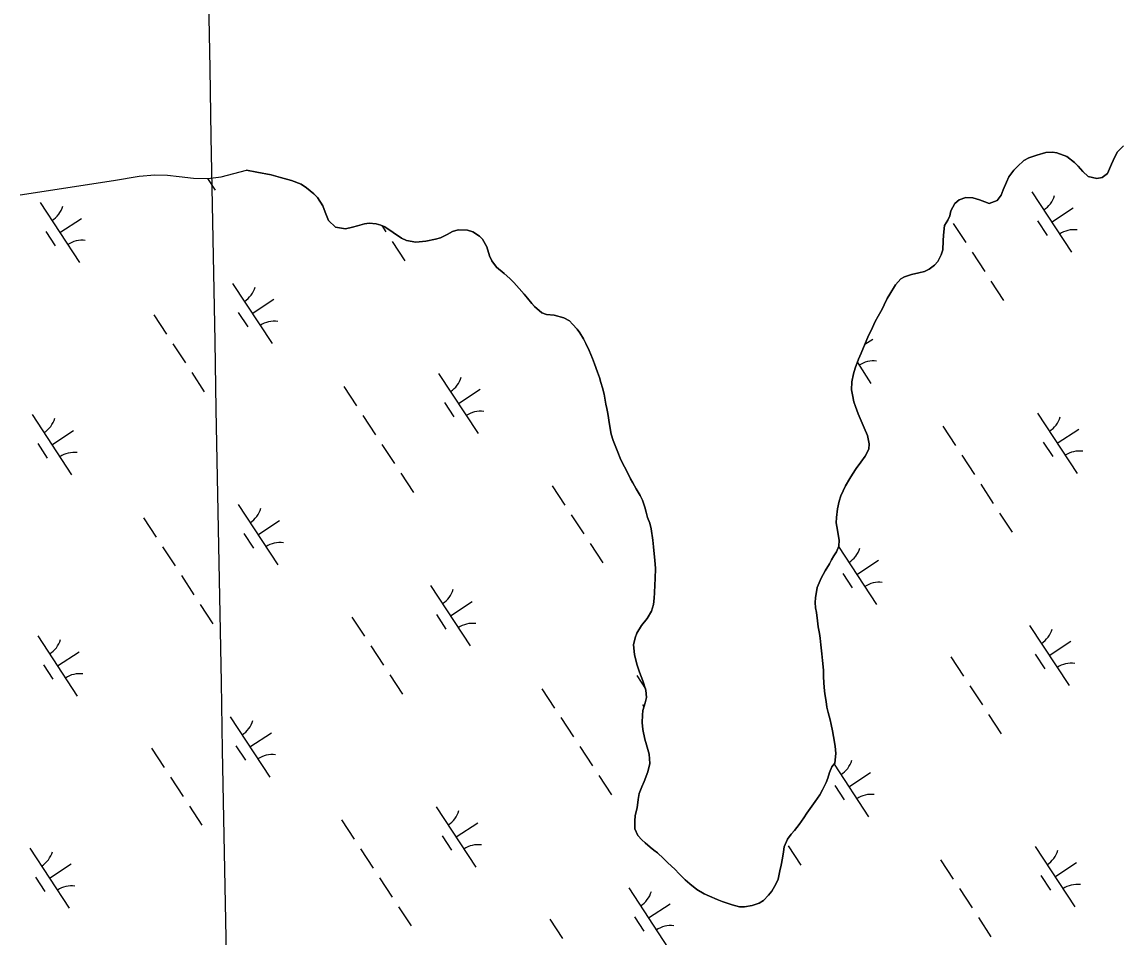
# Model space of a CAD drawing. Extents: x 3945642 to 3966284, y 206476 to 228921.
# Drawn here: x 3956783 to 3957545, y 219491 to 220127 of the extents above; entities that cross this region are included whole.
import ezdxf

# ---------------------------------------------------------------- set-up
doc = ezdxf.new("R2010")
doc.units = 0
for name, color, linetype in [('V-GRID-MAJR', 7, 'Continuous'), ('V-TOPO-SHOR', 7, 'Continuous'), ('V-WETL-SWMP', 7, 'Continuous')]:
    doc.layers.add(name, color=color, linetype=linetype)

msp = doc.modelspace()

# ---------------------------------------------------------------- linework, layer by layer
at = {"layer": 'V-GRID-MAJR'}
msp.add_spline([(3957114.32, 209221.5), (3957056.9, 212329.82), (3956944.95, 218389.75), (3956833, 224449.67), (3956787.83, 226894.45)], degree=3, dxfattribs=at)
at = {"layer": 'V-TOPO-SHOR'}
for points in [[(3957547.54, 220040.47), (3957543.57, 220036.24), (3957541.62, 220032.94), (3957539.35, 220027.73), (3957536.53, 220021.24), (3957532.77, 220018.6), (3957529.14, 220017.77), (3957523.07, 220019.1), (3957519.36, 220022.54), (3957516.19, 220026.4), (3957513.65, 220028.98), (3957508.23, 220033.18), (3957501.43, 220035.57), (3957498.33, 220036.02), (3957493.75, 220035.74), (3957487.44, 220034.07), (3957481.99, 220032.19), (3957478.56, 220030.19), (3957474.15, 220026.17), (3957471.58, 220023.52), (3957468.13, 220018.85), (3957466.4, 220015.34), (3957464.22, 220009.81), (3957462.71, 220006.3), (3957460.01, 220002.58), (3957454.45, 220000.49), (3957451.36, 220001.58), (3957447.75, 220002.89), (3957442.96, 220004.31), (3957438.16, 220004.55), (3957433.45, 220002.88), (3957430.66, 220000.45), (3957427.85, 219995.24), (3957426.97, 219991.94), (3957425.67, 219988.86), (3957423.4, 219985.03), (3957422.61, 219978.31), (3957422.37, 219974.48), (3957422.11, 219968.29), (3957421.12, 219964.88), (3957418.64, 219960.1), (3957416.49, 219957.66), (3957412.84, 219954.7), (3957409.42, 219953.23)], [(3956781.67, 220006.39), (3956846.39, 220016.49), (3956864.22, 220019.35), (3956875.22, 220020.34), (3956883.96, 220020.06), (3956891.96, 220019.15), (3956901.87, 220018.02), (3956911.89, 220017.73), (3956921.29, 220018.84), (3956938.82, 220023.68)], [(3957152.42, 219922.84), (3957147.09, 219923.31), (3957143.79, 219924.4), (3957138.81, 219928.81), (3957136.8, 219931.06), (3957133.84, 219934.6), (3957131.62, 219937.39), (3957128.13, 219941.47), (3957124.31, 219945.66), (3957121.67, 219948.24), (3957117.64, 219951.9), (3957112.34, 219956.31), (3957109.17, 219960.49), (3957107.48, 219964.13), (3957105.71, 219970.22), (3957102.55, 219975.68), (3957100.44, 219977.83), (3957095.87, 219980.64), (3957092.25, 219981.84), (3957085.85, 219982.1), (3957081.79, 219980.95), (3957078.15, 219978.85), (3957073.54, 219976.53), (3957069.91, 219975.7), (3957063.28, 219974.26), (3957056.24, 219973.67), (3957049.85, 219974.78), (3957046.34, 219976.41), (3957040.6, 219980.18), (3957034.77, 219984.17), (3957032, 219985.36), (3957028.81, 219986.24), (3957024.01, 219986.8), (3957020.81, 219986.19), (3957015.78, 219984.84), (3957012.36, 219983.9), (3957007.45, 219982.76), (3957000.52, 219983.88), (3956995.75, 219988.61), (3956993.45, 219994.49), (3956991.67, 219998.88), (3956987.97, 220004.56), (3956985.43, 220007.24), (3956980.55, 220011.33), (3956976.84, 220013.81), (3956970.13, 220016.31), (3956962.36, 220018.5), (3956955.97, 220020.36), (3956945.85, 220022.24), (3956938.82, 220023.68)], [(3957409.42, 219953.23), (3957405.46, 219952.19), (3957400.44, 219951.06), (3957395.63, 219949.6), (3957392.95, 219948.02), (3957389.29, 219943.88), (3957385.41, 219937.4), (3957383.68, 219934.53), (3957381.52, 219930.07), (3957380, 219927.09), (3957377.3, 219922.21), (3957375.14, 219918.38), (3957373.29, 219914.34), (3957370.26, 219907.53), (3957368.31, 219903.17), (3957365.48, 219896.47), (3957363.75, 219892.22), (3957361.46, 219886.05), (3957360.16, 219882.11), (3957358.94, 219876.46), (3957358.91, 219871.02), (3957359.42, 219867.61), (3957360.45, 219862.69), (3957361.59, 219859.38), (3957363.37, 219854.24), (3957366.31, 219847.93), (3957367.68, 219844.61), (3957369.88, 219839.26), (3957371.12, 219833.6), (3957370.77, 219829.87), (3957368.39, 219824.87), (3957365.38, 219820.84), (3957362.14, 219816.27), (3957359.55, 219812.45), (3957357.72, 219809.37), (3957354.7, 219804.38), (3957351.45, 219797.26), (3957350.14, 219793.64), (3957349.14, 219788.31), (3957348.35, 219782.34), (3957348.22, 219778.71), (3957349.04, 219773.59), (3957349.44, 219770.39), (3957350.16, 219766.65), (3957349.92, 219762.49), (3957348.29, 219758.45), (3957346.56, 219755.58), (3957344.94, 219752.82), (3957343.64, 219750.05), (3957340.52, 219745.38), (3957337.7, 219740.06), (3957334.99, 219733.79), (3957333.87, 219726.54), (3957333.64, 219723.24), (3957333.82, 219719.51), (3957334.44, 219716.3), (3957335.15, 219710.43), (3957335.65, 219706.37), (3957336.58, 219701.67), (3957337.09, 219698.57), (3957337.59, 219693.87), (3957338.19, 219687.68), (3957338.69, 219683.09), (3957339.28, 219676.26), (3957339.46, 219671.46), (3957339.83, 219664.31), (3957340.23, 219659.83), (3957341.15, 219654.59), (3957341.76, 219650.64), (3957342.59, 219646.9), (3957343.94, 219641.77), (3957344.66, 219638.56), (3957345.59, 219634.18), (3957346.31, 219630.13), (3957347.43, 219623.4), (3957347.93, 219618.38), (3957347.14, 219611.66), (3957345.2, 219609.12), (3957343.46, 219605.29), (3957342.37, 219601.24), (3957341.28, 219598.16), (3957338.69, 219593.16), (3957336.74, 219589.76), (3957333.51, 219584.98), (3957331.35, 219581.91), (3957327.9, 219576.92), (3957325.64, 219573.73), (3957322.41, 219568.95), (3957319.18, 219564.82), (3957317.02, 219562.27), (3957314.33, 219558.77), (3957312.16, 219553.45), (3957311.6, 219550.15), (3957310.82, 219545.57), (3957309.94, 219540.77), (3957309.16, 219536.94), (3957307.84, 219531.08), (3957306.32, 219527.57), (3957303.41, 219522.69), (3957301.26, 219520.03), (3957297.71, 219516.22)], [(3957297.71, 219516.22), (3957294.6, 219514.43), (3957289.79, 219512.86), (3957284.55, 219511.94), (3957281.04, 219511.96), (3957275.92, 219513.28), (3957269.01, 219515.57), (3957265.5, 219516.87), (3957260.18, 219519.26), (3957256.46, 219520.89), (3957251.36, 219524.02), (3957246.48, 219527.89), (3957243.4, 219530.58), (3957239.17, 219534.88), (3957236.1, 219537.99), (3957231.22, 219542.4), (3957228.36, 219545.41), (3957224.01, 219549.28), (3957221.57, 219551.32), (3957219.14, 219553.37), (3957215.64, 219556.27), (3957213.3, 219558.32), (3957210.55, 219561.32), (3957208.45, 219566.14), (3957208.39, 219571.69), (3957208.73, 219575.21), (3957209.94, 219580.64), (3957210.62, 219586.5), (3957211.4, 219590.65), (3957213.25, 219595.12), (3957214.87, 219598.95), (3957217.48, 219605.65), (3957218.8, 219611.51), (3957218.32, 219617.91), (3957216.55, 219624.33), (3957215.4, 219628.28), (3957213.85, 219635.01), (3957213.46, 219639.92), (3957213.6, 219645.04), (3957214.05, 219648.35), (3957215.48, 219653.57), (3957216.46, 219657.29), (3957216.07, 219662.31), (3957213.88, 219668.94), (3957212.73, 219671.83), (3957211.57, 219674.93), (3957210, 219679.63), (3957209.07, 219683.16), (3957208.25, 219687.22), (3957207.55, 219693.84), (3957208.65, 219698.63), (3957209.85, 219701.93), (3957213.08, 219707.35), (3957217.06, 219712.12), (3957219.98, 219717.22), (3957221.4, 219721.9), (3957221.86, 219726.38), (3957221.99, 219730.01), (3957222.35, 219735.44), (3957222.59, 219739.71), (3957222.65, 219747.18), (3957222.37, 219752.51), (3957221.37, 219761.91), (3957220.97, 219766.5), (3957219.75, 219774.51), (3957218.71, 219778.36), (3957217.25, 219782.32), (3957216.31, 219785.95), (3957215.27, 219789.48), (3957213.7, 219794.39), (3957212.02, 219797.5), (3957209.39, 219802.21), (3957207.07, 219806.39), (3957205.27, 219809.28), (3957202.96, 219814.1), (3957201.17, 219817.42), (3957198.65, 219822.35), (3957196.13, 219828.87), (3957194.66, 219832.4), (3957193.3, 219835.72), (3957192.05, 219840.21), (3957190.82, 219846.83), (3957189.6, 219854.62), (3957188.87, 219857.94), (3957188.25, 219861.04), (3957187.13, 219867.98), (3957185.88, 219872.47), (3957184.84, 219875.99), (3957183.8, 219879.63), (3957182.44, 219883.37), (3957180.35, 219889.15), (3957178.98, 219892.79), (3957176.68, 219898.35), (3957174.47, 219903.27), (3957172.79, 219906.38), (3957170.15, 219910.66), (3957168.36, 219913.24), (3957165.18, 219916.67), (3957163.06, 219918.93), (3957159.02, 219921.09), (3957152.42, 219922.84)]]:
    msp.add_lwpolyline(points, dxfattribs=at)
at = {"layer": 'V-WETL-SWMP'}
for p, q in [((3956911.75, 220017.73), (3956917.09, 220009.58)), ((3956795.52, 220001.16), (3956822.92, 219959.34)), ((3957484.04, 220008.47), (3957511.44, 219966.65)), ((3957497.74, 219987.56), (3957512.8, 219997.42)), ((3956809.22, 219980.25), (3956824.28, 219990.11)), ((3957429.35, 219986.63), (3957438.12, 219973.25)), ((3957488, 219988.35), (3957494.58, 219978.31)), ((3956799.48, 219981.04), (3956806.06, 219971)), ((3957032.67, 219985.07), (3957035.47, 219980.79)), ((3957039.86, 219974.1), (3957048.62, 219960.71)), ((3957442.5, 219966.56), (3957451.27, 219953.17)), ((3956929.11, 219944.94), (3956956.51, 219903.11)), ((3957455.66, 219946.48), (3957464.42, 219933.1)), ((3956942.81, 219924.02), (3956957.86, 219933.89)), ((3956933.07, 219924.81), (3956939.64, 219914.78)), ((3956874.41, 219923.1), (3956883.18, 219909.71)), ((3956887.57, 219903.02), (3956896.33, 219889.64)), ((3957368.07, 219902.61), (3957373.66, 219906.27)), ((3957362.88, 219889.88), (3957372.3, 219875.5)), ((3956900.72, 219882.95), (3956909.49, 219869.56)), ((3957072.18, 219882.39), (3957099.58, 219840.57)), ((3957006.39, 219873.27), (3957015.15, 219859.89)), ((3957085.88, 219861.48), (3957100.94, 219871.35)), ((3957076.14, 219862.27), (3957082.71, 219852.24)), ((3956789.97, 219853.78), (3956817.37, 219811.96)), ((3957019.54, 219853.19), (3957028.31, 219839.81)), ((3957487.98, 219854.78), (3957515.38, 219812.95)), ((3956803.67, 219832.87), (3956818.72, 219842.74)), ((3957422.18, 219845.65), (3957430.95, 219832.27)), ((3957501.68, 219833.87), (3957516.73, 219843.73)), ((3956793.93, 219833.66), (3956800.5, 219823.63)), ((3957491.94, 219834.66), (3957498.51, 219824.62)), ((3957032.69, 219833.12), (3957041.46, 219819.73)), ((3957435.34, 219825.58), (3957444.1, 219812.19)), ((3957045.84, 219813.04), (3957054.61, 219799.66)), ((3957151.07, 219804.33), (3957159.84, 219790.95)), ((3957448.49, 219805.5), (3957457.26, 219792.12)), ((3956933.04, 219791.24), (3956960.44, 219749.42)), ((3956867.25, 219782.12), (3956876.02, 219768.73)), ((3956946.74, 219770.33), (3956961.8, 219780.19)), ((3957164.23, 219784.25), (3957172.99, 219770.87)), ((3957461.64, 219785.43), (3957470.41, 219772.04)), ((3956937, 219771.12), (3956943.58, 219761.08)), ((3956880.4, 219762.04), (3956889.17, 219748.66)), ((3957177.38, 219764.18), (3957186.15, 219750.8)), ((3957349.79, 219762.17), (3957376.24, 219721.8)), ((3957362.54, 219742.71), (3957377.6, 219752.58)), ((3956893.55, 219741.97), (3956902.32, 219728.58)), ((3957352.8, 219743.51), (3957359.37, 219733.47)), ((3957066.63, 219735.02), (3957094.03, 219693.19)), ((3956906.7, 219721.89), (3956915.47, 219708.51)), ((3957080.33, 219714.1), (3957095.38, 219723.97)), ((3957011.94, 219713.18), (3957020.7, 219699.8)), ((3957070.59, 219714.9), (3957077.16, 219704.86)), ((3957482.43, 219707.4), (3957509.82, 219665.58)), ((3956793.9, 219700.09), (3956821.3, 219658.27)), ((3957496.13, 219686.49), (3957511.18, 219696.35)), ((3956807.6, 219679.18), (3956822.66, 219689.04)), ((3957025.09, 219693.1), (3957033.85, 219679.72)), ((3957427.73, 219685.56), (3957436.5, 219672.18)), ((3957486.38, 219687.28), (3957492.96, 219677.24)), ((3956797.86, 219679.97), (3956804.44, 219669.93)), ((3957038.24, 219673.03), (3957047.01, 219659.64)), ((3957209.7, 219672.48), (3957215.77, 219663.21)), ((3957143.91, 219663.35), (3957152.68, 219649.97)), ((3957440.89, 219665.49), (3957449.65, 219652.1)), ((3957213.66, 219652.35), (3957214.71, 219650.75)), ((3956927.49, 219643.87), (3956954.89, 219602.04)), ((3957157.06, 219643.28), (3957165.83, 219629.89)), ((3957454.04, 219645.41), (3957462.8, 219632.03)), ((3956941.19, 219622.95), (3956956.25, 219632.82)), ((3956872.8, 219622.03), (3956881.56, 219608.64)), ((3956931.45, 219623.74), (3956938.02, 219613.71)), ((3957170.21, 219623.2), (3957178.98, 219609.82)), ((3957346.68, 219611.07), (3957370.69, 219574.42)), ((3957356.99, 219595.34), (3957372.04, 219605.2)), ((3956885.95, 219601.95), (3956894.72, 219588.57)), ((3957183.36, 219603.12), (3957192.13, 219589.74)), ((3957347.24, 219596.13), (3957353.82, 219586.09)), ((3956899.1, 219581.88), (3956907.87, 219568.49)), ((3957070.56, 219581.32), (3957097.96, 219539.5)), ((3957004.77, 219572.2), (3957013.54, 219558.82)), ((3957084.26, 219560.41), (3957099.32, 219570.28)), ((3957074.52, 219561.2), (3957081.1, 219551.16)), ((3956788.35, 219552.71), (3956815.75, 219510.89)), ((3957017.92, 219552.12), (3957026.69, 219538.74)), ((3957314.9, 219554.26), (3957323.67, 219540.88)), ((3957486.36, 219553.71), (3957513.76, 219511.88)), ((3957420.57, 219544.58), (3957429.33, 219531.2)), ((3956802.05, 219531.8), (3956817.11, 219541.67)), ((3957500.06, 219532.8), (3957515.12, 219542.66)), ((3956792.31, 219532.59), (3956798.88, 219522.55)), ((3957031.07, 219532.05), (3957039.84, 219518.66)), ((3957490.32, 219533.59), (3957496.89, 219523.55)), ((3957204.15, 219525.1), (3957231.55, 219483.27)), ((3957433.72, 219524.51), (3957442.49, 219511.12)), ((3957217.85, 219504.19), (3957232.9, 219514.05)), ((3957044.22, 219511.97), (3957052.99, 219498.59)), ((3957149.46, 219503.26), (3957158.22, 219489.88)), ((3957208.11, 219504.98), (3957214.68, 219494.94)), ((3957446.87, 219504.43), (3957455.64, 219491.05))]:
    msp.add_line(p, q, dxfattribs=at)
for points in [[(3957409.42, 219953.23), (3957412.84, 219954.7), (3957416.49, 219957.66), (3957418.64, 219960.1), (3957421.13, 219964.88), (3957422.11, 219968.29), (3957422.37, 219974.48), (3957422.61, 219978.32), (3957423.4, 219985.03), (3957425.67, 219988.86), (3957426.97, 219991.94), (3957427.85, 219995.24), (3957430.66, 220000.45), (3957433.45, 220002.88), (3957438.16, 220004.55), (3957442.96, 220004.31), (3957447.75, 220002.89), (3957451.36, 220001.58), (3957454.45, 220000.49), (3957460.01, 220002.58), (3957462.71, 220006.3), (3957464.22, 220009.81), (3957466.4, 220015.34), (3957468.13, 220018.85), (3957471.58, 220023.52), (3957474.16, 220026.17), (3957478.56, 220030.19), (3957481.98, 220032.19), (3957487.44, 220034.07), (3957493.75, 220035.74), (3957498.33, 220036.02), (3957501.43, 220035.58), (3957508.23, 220033.18), (3957513.65, 220028.98), (3957516.19, 220026.4), (3957519.36, 220022.54), (3957523.07, 220019.1), (3957529.14, 220017.78), (3957532.77, 220018.6), (3957536.53, 220021.24), (3957539.35, 220027.73), (3957541.62, 220032.94), (3957543.57, 220036.24), (3957547.54, 220040.47)], [(3956781.67, 220006.39), (3956846.39, 220016.49), (3956864.22, 220019.35), (3956875.22, 220020.34), (3956883.96, 220020.06), (3956891.96, 220019.15), (3956901.87, 220018.01), (3956911.9, 220017.73), (3956921.29, 220018.84), (3956938.82, 220023.68), (3956945.85, 220022.24), (3956955.97, 220020.36), (3956962.36, 220018.5), (3956970.13, 220016.31), (3956976.84, 220013.81), (3956980.55, 220011.33), (3956985.43, 220007.24), (3956987.97, 220004.56), (3956991.67, 219998.88), (3956993.45, 219994.49), (3956995.75, 219988.61), (3957000.52, 219983.88), (3957007.45, 219982.76), (3957012.36, 219983.9), (3957015.78, 219984.84), (3957020.81, 219986.19), (3957024.01, 219986.8), (3957028.81, 219986.24), (3957032, 219985.36), (3957034.77, 219984.17), (3957040.6, 219980.18), (3957046.34, 219976.4), (3957049.85, 219974.78), (3957056.24, 219973.67), (3957063.29, 219974.26), (3957069.91, 219975.7), (3957073.54, 219976.53), (3957078.15, 219978.85), (3957081.79, 219980.95), (3957085.85, 219982.1), (3957092.25, 219981.84), (3957095.87, 219980.64), (3957100.44, 219977.83), (3957102.55, 219975.68), (3957105.71, 219970.22), (3957107.48, 219964.13), (3957109.17, 219960.49), (3957112.34, 219956.31), (3957117.64, 219951.9), (3957121.67, 219948.24), (3957124.31, 219945.66), (3957128.13, 219941.47), (3957131.62, 219937.39), (3957133.84, 219934.6), (3957136.8, 219931.06), (3957138.81, 219928.81), (3957143.79, 219924.4), (3957147.09, 219923.31), (3957152.42, 219922.84), (3957159.02, 219921.09), (3957163.06, 219918.93), (3957165.18, 219916.67), (3957168.36, 219913.24), (3957170.15, 219910.66), (3957172.79, 219906.38), (3957174.47, 219903.27), (3957176.68, 219898.35), (3957178.98, 219892.79), (3957180.35, 219889.15), (3957182.44, 219883.37), (3957183.8, 219879.63), (3957184.84, 219875.99), (3957185.88, 219872.47)], [(3957297.71, 219516.22), (3957301.25, 219520.03), (3957303.41, 219522.68), (3957306.32, 219527.57), (3957307.84, 219531.08), (3957309.16, 219536.94), (3957309.94, 219540.77), (3957310.82, 219545.57), (3957311.6, 219550.15), (3957312.16, 219553.45), (3957314.33, 219558.77), (3957317.02, 219562.27), (3957319.18, 219564.82), (3957322.41, 219568.96), (3957325.64, 219573.73), (3957327.9, 219576.92), (3957331.35, 219581.91), (3957333.51, 219584.98), (3957336.74, 219589.76), (3957338.69, 219593.16), (3957341.28, 219598.16), (3957342.37, 219601.24), (3957343.47, 219605.29), (3957345.2, 219609.12), (3957347.14, 219611.66), (3957347.93, 219618.38), (3957347.44, 219623.4), (3957346.31, 219630.12), (3957345.59, 219634.18), (3957344.66, 219638.56), (3957343.94, 219641.77), (3957342.59, 219646.9), (3957341.76, 219650.64), (3957341.15, 219654.59), (3957340.23, 219659.83), (3957339.83, 219664.31), (3957339.46, 219671.46), (3957339.28, 219676.26), (3957338.69, 219683.09), (3957338.19, 219687.68), (3957337.59, 219693.87), (3957337.09, 219698.57), (3957336.58, 219701.67), (3957335.65, 219706.37), (3957335.15, 219710.43), (3957334.44, 219716.3), (3957333.82, 219719.5), (3957333.64, 219723.24), (3957333.87, 219726.54), (3957334.99, 219733.79), (3957337.7, 219740.07), (3957340.52, 219745.38), (3957343.64, 219750.05), (3957344.94, 219752.82), (3957346.56, 219755.58), (3957348.29, 219758.45), (3957349.92, 219762.49), (3957350.16, 219766.65), (3957349.44, 219770.39), (3957349.04, 219773.59), (3957348.22, 219778.71), (3957348.35, 219782.34), (3957349.14, 219788.31), (3957350.14, 219793.64), (3957351.45, 219797.25), (3957354.7, 219804.38), (3957357.72, 219809.37), (3957359.56, 219812.45), (3957362.14, 219816.27), (3957365.38, 219820.84), (3957368.39, 219824.87), (3957370.77, 219829.87), (3957371.12, 219833.6), (3957369.88, 219839.26), (3957367.68, 219844.61), (3957366.31, 219847.93), (3957363.37, 219854.24), (3957361.6, 219859.38), (3957360.45, 219862.69), (3957359.41, 219867.61), (3957358.91, 219871.02), (3957358.94, 219876.46), (3957360.16, 219882.11), (3957361.46, 219886.05), (3957363.75, 219892.22), (3957365.49, 219896.47), (3957368.31, 219903.17), (3957370.26, 219907.53), (3957373.29, 219914.34), (3957375.14, 219918.38), (3957377.3, 219922.21), (3957380, 219927.09), (3957381.51, 219930.07), (3957383.68, 219934.53), (3957385.41, 219937.4), (3957389.29, 219943.88), (3957392.95, 219948.02), (3957395.63, 219949.6), (3957400.44, 219951.06), (3957405.46, 219952.19), (3957409.42, 219953.23)], [(3957185.88, 219872.47), (3957187.13, 219867.98), (3957188.25, 219861.04), (3957188.87, 219857.94), (3957189.6, 219854.62), (3957190.82, 219846.83), (3957192.05, 219840.21), (3957193.3, 219835.72), (3957194.66, 219832.4), (3957196.13, 219828.87), (3957198.65, 219822.34), (3957201.17, 219817.42), (3957202.96, 219814.1), (3957205.27, 219809.28), (3957207.07, 219806.39), (3957209.39, 219802.21), (3957212.02, 219797.5), (3957213.7, 219794.39), (3957215.27, 219789.48), (3957216.31, 219785.95), (3957217.24, 219782.31), (3957218.71, 219778.36), (3957219.75, 219774.51), (3957220.97, 219766.5), (3957221.37, 219761.91), (3957222.37, 219752.51), (3957222.65, 219747.18), (3957222.6, 219739.71), (3957222.35, 219735.45), (3957221.99, 219730.01), (3957221.86, 219726.38), (3957221.4, 219721.9), (3957219.98, 219717.22), (3957217.06, 219712.12), (3957213.08, 219707.35), (3957209.85, 219701.93), (3957208.65, 219698.63), (3957207.55, 219693.84), (3957208.25, 219687.22), (3957209.07, 219683.16), (3957210.01, 219679.63), (3957211.57, 219674.93), (3957212.72, 219671.83), (3957213.88, 219668.94), (3957216.07, 219662.31), (3957216.46, 219657.29), (3957215.48, 219653.57), (3957214.05, 219648.35), (3957213.6, 219645.04), (3957213.46, 219639.92), (3957213.85, 219635.01), (3957215.4, 219628.28), (3957216.55, 219624.33), (3957218.31, 219617.91), (3957218.8, 219611.51), (3957217.48, 219605.65), (3957214.87, 219598.95), (3957213.25, 219595.12), (3957211.4, 219590.65), (3957210.62, 219586.5), (3957209.94, 219580.64), (3957208.73, 219575.2), (3957208.39, 219571.69), (3957208.45, 219566.14), (3957210.55, 219561.32), (3957213.3, 219558.32), (3957215.64, 219556.27), (3957219.14, 219553.37), (3957221.58, 219551.32), (3957224.01, 219549.28), (3957228.36, 219545.41), (3957231.22, 219542.4), (3957236.1, 219537.99), (3957239.17, 219534.88), (3957243.4, 219530.58), (3957246.48, 219527.89), (3957251.36, 219524.02), (3957256.46, 219520.89), (3957260.18, 219519.26), (3957265.5, 219516.87), (3957269.01, 219515.57), (3957275.92, 219513.28), (3957281.04, 219511.96), (3957284.56, 219511.94), (3957289.79, 219512.86), (3957294.6, 219514.43), (3957297.71, 219516.22)]]:
    msp.add_lwpolyline(points, dxfattribs=at)
for centre, start, end in [((3957482.81, 220010.79), 302.45745, 344.00111), ((3956794.28, 220003.48), 302.45745, 344.00111), ((3957513.08, 219964.58), 82.45745, 124.00111), ((3956824.56, 219957.27), 82.45745, 124.00111), ((3956927.87, 219947.26), 302.45745, 344.00111), ((3956958.14, 219901.05), 82.45745, 124.00111), ((3957373.94, 219873.43), 82.45745, 124.00111), ((3957070.94, 219884.72), 302.45745, 344.00111), ((3956788.73, 219856.11), 302.45745, 344.00111), ((3957101.22, 219838.51), 82.45745, 124.00111), ((3957486.74, 219857.1), 302.45745, 344.00111), ((3956819, 219809.9), 82.45745, 124.00111), ((3957517.01, 219810.89), 82.45745, 124.00111), ((3956931.8, 219793.57), 302.45745, 344.00111), ((3956962.08, 219747.36), 82.45745, 124.00111), ((3957347.6, 219765.95), 302.45745, 344.00111), ((3957377.87, 219719.74), 82.45745, 124.00111), ((3957065.39, 219737.34), 302.45745, 344.00111), ((3957095.66, 219691.13), 82.45745, 124.00111), ((3957481.19, 219709.72), 302.45745, 344.00111), ((3956792.67, 219702.41), 302.45745, 344.00111), ((3957511.46, 219663.51), 82.45745, 124.00111), ((3956822.94, 219656.2), 82.45745, 124.00111), ((3956926.25, 219646.19), 302.45745, 344.00111), ((3956956.52, 219599.98), 82.45745, 124.00111), ((3957342.05, 219618.57), 302.45745, 344.00111), ((3957372.32, 219572.36), 82.45745, 124.00111), ((3957069.32, 219583.65), 302.45745, 344.00111), ((3957099.6, 219537.44), 82.45745, 124.00111), ((3956787.11, 219555.04), 302.45745, 344.00111), ((3957485.12, 219556.03), 302.45745, 344.00111), ((3956817.38, 219508.83), 82.45745, 124.00111), ((3957202.91, 219527.42), 302.45745, 344.00111), ((3957515.39, 219509.82), 82.45745, 124.00111), ((3957233.18, 219481.21), 82.45745, 124.00111)]:
    msp.add_arc(centre, 17.62, start, end, dxfattribs=at)

doc.saveas('drawing.dxf')
